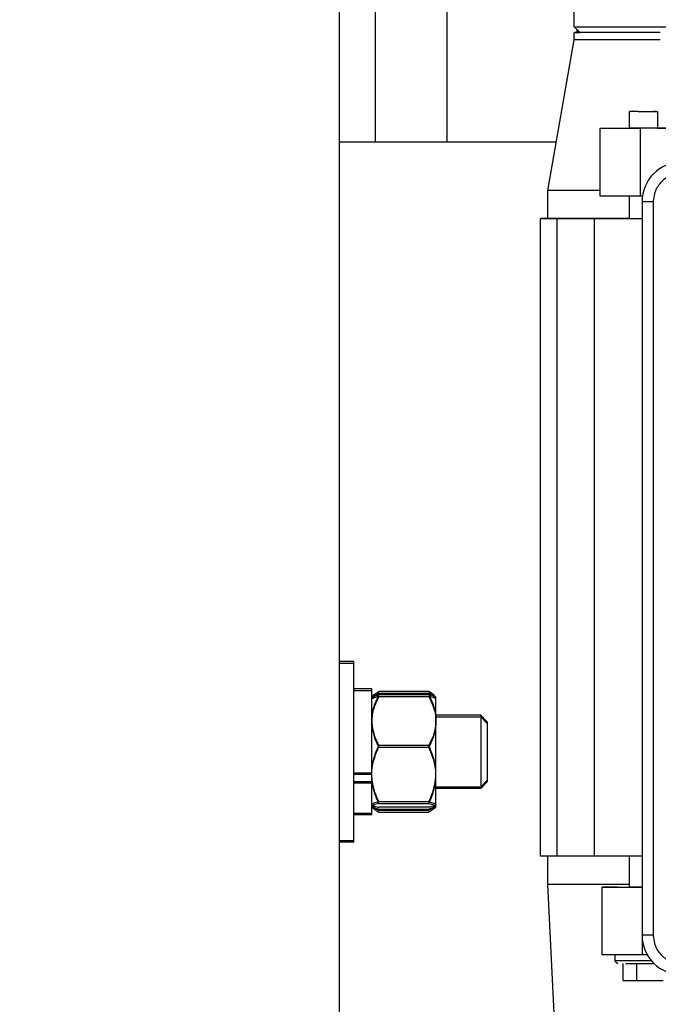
# Model space of a CAD drawing. Header units: inches. Extents: x 170 to 288, y 234 to 248.
# Tile 420 of 480: x 256.106 to 256.255, y 244.264 to 244.493. Entities that reach past the tile are written whole.
import ezdxf

# ---------------------------------------------------------------- set-up
doc = ezdxf.new("R2010")
doc.units = ezdxf.units.IN
doc.header["$LTSCALE"] = 0.25
doc.header["$MEASUREMENT"] = 0
doc.layers.add('ANNOTATIONS', color=1, linetype='Continuous')
doc.layers.add('STANDARD Z GUIDE MOTOR RH', color=7, linetype='Continuous')
doc.styles.add('ARIAL', font='arial.ttf', dxfattribs={"height": 0.09375})
doc.dimstyles.new('STANDARD$0', dxfattribs={"dimtxt": 0.09375, "dimasz": 0.09375, "dimexe": 0.03125, "dimexo": 0.046875, "dimgap": 0.09, "dimtad": 0, "dimtih": 1, "dimtoh": 1, "dimdec": 4, "dimzin": 0, "dimdsep": 46, "dimtxsty": 'ARIAL', "dimcen": 0.09, "dimadec": 0, "dimazin": 0, "dimtfac": 1, "dimtdec": 4, "dimtofl": 0, "dimtmove": 0, "dimatfit": 1, "dimfxl": 1, "dimtolj": 1, "dimtzin": 0, "dimarcsym": 0})

# ---------------------------------------------------------------- blocks, each defined once
blk = doc.blocks.new('*D38')
at = {"layer": 'ANNOTATIONS', "color": 0, "lineweight": -2, "transparency": 16777216}
for p, q in [((255.6056498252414, 244.2748611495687), (255.6056498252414, 245.4337754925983)), ((256.5118994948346, 244.7789401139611), (256.5118994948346, 245.4337754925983)), ((255.6993998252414, 245.4025254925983), (255.8056151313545, 245.4025254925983)), ((256.4181494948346, 245.4025254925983), (256.3862588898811, 245.4025254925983))]:
    blk.add_line(p, q, dxfattribs=at)
at = {"layer": 'ANNOTATIONS', "color": 0, "transparency": 16777216}
for points in [[(255.6993998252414, 245.4181504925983), (255.6993998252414, 245.3869004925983), (255.6056498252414, 245.4025254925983)], [(256.4181494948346, 245.4181504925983), (256.4181494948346, 245.3869004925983), (256.5118994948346, 245.4025254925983)]]:
    blk.add_solid(points, dxfattribs=at)
at = {"layer": 'defpoints', "color": 0, "transparency": 16777216}
for p in [(256.5118994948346, 245.4025254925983), (256.5118994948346, 244.6851901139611), (255.6056498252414, 244.1811111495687)]:
    blk.add_point(p, dxfattribs=at)
at = {"layer": 'ANNOTATIONS', "color": 0, "transparency": 16777216, "insert": (256.0959370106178, 245.4025254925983), "char_height": 0.09375, "attachment_point": 5, "style": 'ARIAL'}
blk.add_mtext('\\A1;27 1/2"', dxfattribs=at)

msp = doc.modelspace()

# ---------------------------------------------------------------- linework, layer by layer
at = {"layer": 'STANDARD Z GUIDE MOTOR RH'}
for p, q in [((256.1806497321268, 244.1880811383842), (256.1806497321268, 245.1964911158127)), ((256.1889828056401, 244.5555102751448), (256.1889828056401, 244.4644444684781)), ((256.2056495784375, 244.5183129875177), (256.2056495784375, 244.4644444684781)), ((256.2352428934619, 244.4912161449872), (256.2352428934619, 244.4997463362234)), ((256.2365538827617, 244.4899049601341), (256.2352428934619, 244.4912161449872)), ((256.2352428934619, 244.4912161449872), (256.3927230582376, 244.4912161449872)), ((256.2290740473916, 244.4531596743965), (256.2352425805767, 244.4881399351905)), ((256.2352425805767, 244.4881399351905), (256.2352425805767, 244.4899049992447)), ((256.2480639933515, 244.4675941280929), (256.2480639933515, 244.4715311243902)), ((256.2546258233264, 244.4715310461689), (256.2546258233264, 244.4675940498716)), ((256.2412950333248, 244.4518461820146), (256.2412953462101, 244.4675942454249)), ((256.2412953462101, 244.4675942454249), (256.2458753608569, 244.4675944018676)), ((256.2412953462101, 244.4675942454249), (256.2505748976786, 244.4675939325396)), ((256.2458753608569, 244.4675944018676), (256.2480639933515, 244.4675943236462)), ((256.2505748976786, 244.4675939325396), (256.2505745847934, 244.45184590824)), ((256.2676675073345, 244.467593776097), (256.2505748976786, 244.4675939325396)), ((256.1806497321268, 244.4644444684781), (256.2310639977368, 244.4644444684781)), ((256.2290737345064, 244.4465980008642), (256.2290740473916, 244.4531596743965)), ((256.2480636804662, 244.4465966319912), (256.2480636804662, 244.4518459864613)), ((256.2510842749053, 244.45184590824), (256.2505745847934, 244.45184590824)), ((256.2509897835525, 244.450532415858), (256.2509872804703, 244.279928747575)), ((256.2536145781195, 244.4505323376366), (256.2536120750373, 244.2799286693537)), ((256.2273656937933, 244.2983032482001), (256.2273678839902, 244.446597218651)), ((256.2273678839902, 244.4465984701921), (256.2290737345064, 244.4465984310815)), ((256.2273678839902, 244.4465980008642), (256.2290840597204, 244.4465979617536)), ((256.2295302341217, 244.4465978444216), (256.2273678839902, 244.4465978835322)), ((256.2273678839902, 244.4465978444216), (256.2298449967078, 244.4465978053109)), ((256.2312942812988, 244.4465976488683), (256.2273678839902, 244.4465977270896)), ((256.2273678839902, 244.4465976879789), (256.2319510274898, 244.4465976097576)), ((256.2344713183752, 244.446597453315), (256.2273678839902, 244.446597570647)), ((256.2273678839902, 244.4465975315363), (256.2355047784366, 244.4465974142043)), ((256.2392409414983, 244.446597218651), (256.2273678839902, 244.4465974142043)), ((256.2273678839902, 244.4465973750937), (256.2407165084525, 244.4465971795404)), ((256.2459376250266, 244.4465969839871), (256.2273678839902, 244.4465972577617)), ((256.2273678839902, 244.446597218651), (256.247977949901, 244.4465969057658)), ((256.2313024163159, 244.2983030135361), (256.2313049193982, 244.4465969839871)), ((256.244344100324, 244.4465968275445), (256.2313049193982, 244.4465970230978)), ((256.2313049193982, 244.4465969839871), (256.2454313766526, 244.4465967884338)), ((256.2399158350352, 244.2983027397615), (256.2399180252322, 244.4465967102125)), ((256.2399180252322, 244.4465967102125), (256.2509897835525, 244.4465965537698)), ((256.2480636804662, 244.4465968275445), (256.244344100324, 244.4465968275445)), ((256.1839830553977, 244.3436111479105), (256.1806497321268, 244.3436111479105)), ((256.1839828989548, 244.3015475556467), (256.1839830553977, 244.3436111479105)), ((256.1806497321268, 244.3432142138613), (256.1839828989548, 244.3432142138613)), ((256.1839828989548, 244.3368642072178), (256.1881495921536, 244.3368642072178)), ((256.188149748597, 244.3372611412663), (256.1839830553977, 244.3372611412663)), ((256.1881495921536, 244.3078975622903), (256.188149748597, 244.3372611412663)), ((256.1898164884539, 244.3366216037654), (256.1895402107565, 244.3360421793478)), ((256.2014163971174, 244.3366216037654), (256.1898164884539, 244.3366216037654)), ((256.2014163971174, 244.3366216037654), (256.2016926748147, 244.3360421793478)), ((256.1881495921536, 244.3348808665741), (256.1884587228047, 244.3352395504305)), ((256.1884588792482, 244.3356364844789), (256.188149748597, 244.3352778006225)), ((256.1898163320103, 244.3362246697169), (256.1894152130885, 244.3353838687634)), ((256.1898163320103, 244.3362246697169), (256.2014162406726, 244.3362246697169)), ((256.1898163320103, 244.3354721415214), (256.2014162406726, 244.3354721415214)), ((256.2014163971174, 244.3358690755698), (256.1898164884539, 244.3358690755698)), ((256.2014162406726, 244.3362246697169), (256.2018170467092, 244.3353838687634)), ((256.2027738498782, 244.3352395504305), (256.2030829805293, 244.3348808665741)), ((256.2030831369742, 244.3352778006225), (256.202774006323, 244.3356364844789)), ((256.2030829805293, 244.3099302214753), (256.2030831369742, 244.3352667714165)), ((256.2030829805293, 244.3307142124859), (256.2134895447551, 244.3307142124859)), ((256.2134898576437, 244.3311111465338), (256.2030831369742, 244.3311111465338)), ((256.2134898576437, 244.3311111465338), (256.2134895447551, 244.3140475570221)), ((256.2134895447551, 244.3307142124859), (256.2150161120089, 244.3291875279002)), ((256.2150164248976, 244.3295844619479), (256.2134898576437, 244.3311111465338)), ((256.2150164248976, 244.3295844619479), (256.2150161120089, 244.3155742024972)), ((256.1898163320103, 244.3236620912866), (256.2014162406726, 244.3236620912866)), ((256.2014163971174, 244.3240590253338), (256.1898164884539, 244.3240590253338)), ((256.1881495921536, 244.3173306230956), (256.1839828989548, 244.3173306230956)), ((256.1839830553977, 244.3177275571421), (256.188149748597, 244.3177275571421)), ((256.1881495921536, 244.315269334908), (256.1839828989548, 244.315269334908)), ((256.1839830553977, 244.3156662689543), (256.188149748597, 244.3156662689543)), ((256.2134895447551, 244.3140475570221), (256.2030829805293, 244.3140475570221)), ((256.2030831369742, 244.3144444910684), (256.2134898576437, 244.3144444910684)), ((256.2150161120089, 244.3155742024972), (256.2134895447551, 244.3140475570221)), ((256.2134898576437, 244.3144444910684), (256.2150164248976, 244.3159711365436)), ((256.1884587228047, 244.3095222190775), (256.1881495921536, 244.3098808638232)), ((256.188149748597, 244.3102777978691), (256.1884588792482, 244.3099191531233)), ((256.1898163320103, 244.3105708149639), (256.2014162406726, 244.3105708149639)), ((256.1898163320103, 244.3092896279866), (256.2014162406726, 244.3092896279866)), ((256.2014163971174, 244.3109677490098), (256.1898164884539, 244.3109677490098)), ((256.2014163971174, 244.3096865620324), (256.1898164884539, 244.3096865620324)), ((256.2030829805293, 244.3098808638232), (256.2027738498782, 244.3095222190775)), ((256.202774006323, 244.3099191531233), (256.2030831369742, 244.3102777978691)), ((256.1881495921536, 244.3078975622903), (256.1839828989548, 244.3078975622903)), ((256.1839830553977, 244.3082944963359), (256.188149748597, 244.3082944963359)), ((256.1898163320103, 244.3085370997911), (256.2014162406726, 244.3085370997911)), ((256.2014163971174, 244.3089340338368), (256.1898164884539, 244.3089340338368)), ((256.1806497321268, 244.3019444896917), (256.1839830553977, 244.3019444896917)), ((256.1839828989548, 244.3015475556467), (256.1806497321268, 244.3015475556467)), ((256.2313024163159, 244.2983031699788), (256.2273656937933, 244.2983032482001)), ((256.2290715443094, 244.2917423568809), (256.2290715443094, 244.2983032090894)), ((256.2399158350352, 244.2983028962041), (256.2313024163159, 244.2983030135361)), ((256.2509875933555, 244.2983025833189), (256.2399158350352, 244.2983027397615)), ((256.2480614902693, 244.2910849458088), (256.2480614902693, 244.2983026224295)), ((256.2313017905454, 244.2471228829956), (256.2290715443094, 244.2917423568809)), ((256.2417574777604, 244.2753369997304), (256.2417577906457, 244.2910850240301)), ((256.2452711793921, 244.2910851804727), (256.2417577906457, 244.2910850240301)), ((256.2510370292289, 244.2789733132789), (256.2510370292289, 244.2753367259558)), ((256.2447802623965, 244.2740246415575), (256.2447802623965, 244.2753369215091)), ((256.252217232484, 244.2753367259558), (256.2510370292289, 244.2753367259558)), ((256.2466278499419, 244.2694313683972), (256.2466278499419, 244.2733684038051)), ((256.2497642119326, 244.2694313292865), (256.2497645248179, 244.2733683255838)), ((256.2477620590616, 244.2694313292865), (256.2559305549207, 244.2694313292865))]:
    msp.add_line(p, q, dxfattribs=at)
at = {"layer": 'STANDARD Z GUIDE MOTOR RH', "flags": 128}
for points in [[(256.2551990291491, 244.488138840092), (256.2513611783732, 244.488138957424), (256.2478909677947, 244.488139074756), (256.2448084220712, 244.4881392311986), (256.2421320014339, 244.4881393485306), (256.2398770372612, 244.4881394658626), (256.23805698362, 244.4881395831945), (256.2366827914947, 244.4881396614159), (256.2357619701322, 244.4881397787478), (256.2353001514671, 244.4881398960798), (256.2352425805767, 244.4881399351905)], [(256.2551990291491, 244.4899039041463), (256.2513611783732, 244.4899040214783), (256.2478909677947, 244.4899041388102), (256.2448084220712, 244.4899042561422), (256.2421320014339, 244.4899044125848), (256.2398770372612, 244.4899045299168), (256.2380572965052, 244.4899046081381), (256.2366827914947, 244.4899047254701), (256.2357619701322, 244.4899048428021), (256.2353001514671, 244.4899049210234), (256.2357619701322, 244.4899051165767), (256.2365535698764, 244.489905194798)], [(256.2500892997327, 244.4715311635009), (256.2480639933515, 244.4715311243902), (256.2483136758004, 244.4715311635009)], [(256.2490251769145, 244.4715310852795), (256.2483136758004, 244.4715311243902)], [(256.2500892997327, 244.4715311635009), (256.2513449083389, 244.4715311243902), (256.2526005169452, 244.4715311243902), (256.2536649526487, 244.4715310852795), (256.2546258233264, 244.4715310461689)], [(256.2543761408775, 244.4715310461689), (256.2536649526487, 244.4715310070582)], [(256.2543761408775, 244.4715310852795), (256.2546258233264, 244.4715310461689)], [(256.2513449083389, 244.4675940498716), (256.2500892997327, 244.4675940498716), (256.2490248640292, 244.4675940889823), (256.2483136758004, 244.4675941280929), (256.2480639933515, 244.4675941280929)], [(256.2546258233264, 244.4675940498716), (256.2543758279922, 244.467594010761), (256.2526005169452, 244.467594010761), (256.2513449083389, 244.4675940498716)], [(256.2546258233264, 244.4675941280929), (256.2557431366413, 244.4675940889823), (256.2585465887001, 244.467594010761), (256.2614730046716, 244.4675939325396), (256.26451550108, 244.4675938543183), (256.2676675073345, 244.467593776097)], [(256.2412950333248, 244.453158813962), (256.2381686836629, 244.4531589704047), (256.2354249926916, 244.4531590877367), (256.2331572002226, 244.4531592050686), (256.2313790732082, 244.4531593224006), (256.2301009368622, 244.4531594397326), (256.2293309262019, 244.4531595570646), (256.2290740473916, 244.4531596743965)], [(256.2505745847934, 244.45184590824), (256.2493468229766, 244.4518459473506), (256.248137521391, 244.4518459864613), (256.2469476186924, 244.4518460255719), (256.2457768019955, 244.4518460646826), (256.2446260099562, 244.4518461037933), (256.2434952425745, 244.4518461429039), (256.2423848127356, 244.4518461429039), (256.2412950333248, 244.4518461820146)], [(256.2536145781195, 244.4505323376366), (256.2521565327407, 244.4505323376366), (256.2517585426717, 244.4505323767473), (256.2511897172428, 244.4505323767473), (256.2510404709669, 244.450532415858), (256.2509897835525, 244.450532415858)], [(256.2298449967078, 244.4465978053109), (256.2297173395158, 244.4465978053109), (256.2296772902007, 244.4465978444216), (256.2295302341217, 244.4465978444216)], [(256.2319510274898, 244.4465976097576), (256.2317789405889, 244.4465976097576), (256.2316950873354, 244.4465976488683), (256.2312942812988, 244.4465976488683)], [(256.2355047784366, 244.4465974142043), (256.2349772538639, 244.4465974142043), (256.2348486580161, 244.446597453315), (256.2344713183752, 244.446597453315)], [(256.2407165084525, 244.4465971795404), (256.2401523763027, 244.4465971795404), (256.2399671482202, 244.446597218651), (256.2392409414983, 244.446597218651)], [(256.2461869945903, 244.4465969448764), (256.2459376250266, 244.4465969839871)], [(256.2474582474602, 244.4465969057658), (256.2472007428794, 244.4465969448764)], [(256.2480614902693, 244.2917412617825), (256.2462214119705, 244.2917413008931), (256.2426276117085, 244.2917414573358), (256.2394233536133, 244.2917415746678), (256.2366264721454, 244.2917416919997), (256.2342519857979, 244.2917418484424), (256.2323127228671, 244.2917419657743), (256.2308196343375, 244.2917420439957), (256.2297808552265, 244.2917421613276), (256.2292020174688, 244.2917422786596), (256.2290715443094, 244.2917423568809)], [(256.2417577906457, 244.2910850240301), (256.2428469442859, 244.2910850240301), (256.2439570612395, 244.2910849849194), (256.245087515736, 244.2910849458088), (256.2462383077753, 244.2910849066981), (256.2474091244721, 244.2910848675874), (256.248599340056, 244.2910848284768), (256.2498089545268, 244.2910847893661), (256.2510373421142, 244.2910847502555)], [(256.2452711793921, 244.2910851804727), (256.2472917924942, 244.2910851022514), (256.2483111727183, 244.2910849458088)], [(256.2509875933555, 244.2910848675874), (256.2500867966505, 244.2910848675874), (256.249022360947, 244.2910849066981), (256.2483111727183, 244.2910849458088)], [(256.2536120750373, 244.2799286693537), (256.2521537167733, 244.2799286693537), (256.2517560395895, 244.2799287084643), (256.2510376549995, 244.2799287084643), (256.2509872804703, 244.279928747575)], [(256.2510370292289, 244.2753367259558), (256.2498086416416, 244.2753367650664), (256.248599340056, 244.2753368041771), (256.2474088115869, 244.2753368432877), (256.2462383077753, 244.2753368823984), (256.2450872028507, 244.2753369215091), (256.2439567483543, 244.2753369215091), (256.2428466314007, 244.2753369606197), (256.2417574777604, 244.2753369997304)], [(256.2447802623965, 244.2740246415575), (256.2448065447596, 244.2740246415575), (256.2452192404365, 244.2740246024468), (256.2461031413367, 244.2740245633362), (256.2473906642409, 244.2740245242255), (256.2489823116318, 244.2740244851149), (256.2507557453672, 244.2740244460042), (256.2525742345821, 244.2740244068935), (256.2531358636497, 244.2740244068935)], [(256.2466278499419, 244.2694313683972), (256.2471660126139, 244.2694313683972), (256.2477620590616, 244.2694313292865)]]:
    msp.add_lwpolyline(points, dxfattribs=at)
at = {"layer": 'STANDARD Z GUIDE MOTOR RH'}
for centre, radius, start, end in [((256.2369268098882, 244.490953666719), 0.001049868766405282, 208.2291229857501, 241.7708770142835), ((256.2601762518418, 244.4505322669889), 0.009186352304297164, 89.9991373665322, 179.9991373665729), ((256.2290786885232, 244.446542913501), 5.530967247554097e-05, 84.42714648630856, 95.13879665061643), ((256.2601736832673, 244.2799285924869), 0.009186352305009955, 179.9991373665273, 269.9991373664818)]:
    msp.add_arc(centre, radius, start, end, dxfattribs=at)
for points, knots in [([(256.2359303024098, 244.4899051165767), (256.2359262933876, 244.4899822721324), (256.2359110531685, 244.4902755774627), (256.2359023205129, 244.4904410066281), (256.2358958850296, 244.4905629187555)], [0, 0, 0, 0, 0.263055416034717, 0.9999999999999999, 0.9999999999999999, 0.9999999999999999, 0.9999999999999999]), ([(256.2601764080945, 244.457093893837), (256.2593165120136, 244.4569952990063), (256.2575968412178, 244.4567981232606), (256.2554280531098, 244.4552805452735), (256.2539102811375, 244.4531119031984), (256.2537131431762, 244.4513921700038), (256.2536145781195, 244.4505323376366)], [0, 0, 0, 0, 0.2500139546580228, 0.4999926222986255, 0.7500062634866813, 1, 1, 1, 1]), ([(256.1884590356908, 244.3356363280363), (256.1887162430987, 244.3358742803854), (256.1890791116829, 244.3362099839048), (256.1896501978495, 244.3365287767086), (256.1898164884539, 244.3366216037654)], [0, 0, 0, 0, 0.7088169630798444, 1, 1, 1, 1]), ([(256.2027738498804, 244.3356363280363), (256.2025166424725, 244.3358742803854), (256.2021537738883, 244.3362099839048), (256.2015826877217, 244.3365287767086), (256.2014163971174, 244.3366216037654)], [0, 0, 0, 0, 0.7088169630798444, 1, 1, 1, 1]), ([(256.1898163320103, 244.3354721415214), (256.1893785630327, 244.3345539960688), (256.1884870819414, 244.3326842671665), (256.1881520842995, 244.3306420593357), (256.1881496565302, 244.3295949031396), (256.1881495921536, 244.3295671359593)], [0, 0, 0, 0, 0.4843435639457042, 0.9863264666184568, 1, 1, 1, 1]), ([(256.1881495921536, 244.3348315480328), (256.1882129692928, 244.3349212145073), (256.1883420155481, 244.3351037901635), (256.1890896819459, 244.3353160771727), (256.1896525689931, 244.3354369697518), (256.1898163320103, 244.3354721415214)], [0, 0, 0, 0, 0.4062879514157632, 0.8272689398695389, 1, 1, 1, 1]), ([(256.1898164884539, 244.3358690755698), (256.1893785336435, 244.3349509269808), (256.1884866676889, 244.3330811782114), (256.1881542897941, 244.3310389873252), (256.1881498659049, 244.3299918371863), (256.188149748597, 244.3299640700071)], [0, 0, 0, 0, 0.4843399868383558, 0.9863262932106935, 1, 1, 1, 1]), ([(256.188149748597, 244.3352284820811), (256.1882132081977, 244.3353181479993), (256.1883424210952, 244.335500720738), (256.1890898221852, 244.3357130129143), (256.1896527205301, 244.3358339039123), (256.1898164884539, 244.3358690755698)], [0, 0, 0, 0, 0.4062916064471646, 0.8272682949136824, 1, 1, 1, 1]), ([(256.18845903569, 244.3352393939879), (256.1887161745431, 244.3354773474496), (256.1890789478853, 244.3358130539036), (256.1896500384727, 244.3361318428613), (256.1898163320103, 244.3362246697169)], [0, 0, 0, 0, 0.7088140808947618, 1, 1, 1, 1]), ([(256.2027735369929, 244.3352393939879), (256.2025163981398, 244.3354773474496), (256.2021536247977, 244.3358130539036), (256.2015825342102, 244.3361318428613), (256.2014162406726, 244.3362246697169)], [0, 0, 0, 0, 0.7088140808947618, 1, 1, 1, 1]), ([(256.2014162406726, 244.3354721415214), (256.2018540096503, 244.3345539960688), (256.2027454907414, 244.3326842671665), (256.2030804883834, 244.3306420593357), (256.2030829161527, 244.3295949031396), (256.2030829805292, 244.3295671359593)], [0, 0, 0, 0, 0.4843435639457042, 0.9863264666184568, 1, 1, 1, 1]), ([(256.2030829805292, 244.3348315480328), (256.2030196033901, 244.3349212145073), (256.2028905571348, 244.3351037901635), (256.2021428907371, 244.3353160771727), (256.2015800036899, 244.3354369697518), (256.2014162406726, 244.3354721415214)], [0, 0, 0, 0, 0.4062879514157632, 0.8272689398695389, 1, 1, 1, 1]), ([(256.2014163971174, 244.3358690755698), (256.2018540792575, 244.334950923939), (256.202745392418, 244.333081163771), (256.2030806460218, 244.3310389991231), (256.2030830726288, 244.3299918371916), (256.2030831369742, 244.3299640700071)], [0, 0, 0, 0, 0.4843386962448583, 0.9863264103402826, 1, 1, 1, 1]), ([(256.2030831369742, 244.3352284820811), (256.2030196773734, 244.3353181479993), (256.202890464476, 244.335500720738), (256.202143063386, 244.3357130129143), (256.2015801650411, 244.3358339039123), (256.2014163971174, 244.3358690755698)], [0, 0, 0, 0, 0.4062916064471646, 0.8272682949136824, 1, 1, 1, 1]), ([(256.188149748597, 244.3299640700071), (256.1882132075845, 244.3291375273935), (256.1883424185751, 244.327454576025), (256.1890898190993, 244.3254977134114), (256.189652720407, 244.3243832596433), (256.1898164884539, 244.3240590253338)], [0, 0, 0, 0, 0.4062944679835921, 0.827269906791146, 1, 1, 1, 1]), ([(256.2030831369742, 244.3299640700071), (256.2030196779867, 244.3291375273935), (256.2028904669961, 244.327454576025), (256.2021430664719, 244.3254977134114), (256.2015801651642, 244.3243832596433), (256.2014163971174, 244.3240590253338)], [0, 0, 0, 0, 0.4062944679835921, 0.827269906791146, 1, 1, 1, 1]), ([(256.1881495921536, 244.3295671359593), (256.1882129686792, 244.3287405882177), (256.1883420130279, 244.3270576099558), (256.1890896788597, 244.325100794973), (256.18965256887, 244.3239863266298), (256.1898163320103, 244.3236620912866)], [0, 0, 0, 0, 0.4062908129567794, 0.8272705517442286, 1, 1, 1, 1]), ([(256.2030829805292, 244.3295671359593), (256.2030196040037, 244.3287405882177), (256.2028905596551, 244.3270576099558), (256.2021428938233, 244.325100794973), (256.201580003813, 244.3239863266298), (256.2014162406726, 244.3236620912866)], [0, 0, 0, 0, 0.4062908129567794, 0.8272705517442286, 1, 1, 1, 1]), ([(256.1881495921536, 244.3171164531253), (256.1881513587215, 244.3172663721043), (256.1881629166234, 244.3182472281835), (256.1884367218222, 244.320077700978), (256.1891033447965, 244.322099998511), (256.1896400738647, 244.3232759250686), (256.1898163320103, 244.3236620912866)], [0, 0, 0, 0, 0.06653100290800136, 0.4352840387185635, 0.8145511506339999, 0.9999999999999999, 0.9999999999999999, 0.9999999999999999, 0.9999999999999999]), ([(256.188149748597, 244.3175133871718), (256.1881515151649, 244.3176633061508), (256.1881630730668, 244.3186441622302), (256.1884368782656, 244.3204746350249), (256.18910350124, 244.3224969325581), (256.1896402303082, 244.3236728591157), (256.1898164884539, 244.3240590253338)], [0, 0, 0, 0, 0.06653100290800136, 0.4352840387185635, 0.8145511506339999, 0.9999999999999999, 0.9999999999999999, 0.9999999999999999, 0.9999999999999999]), ([(256.2030829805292, 244.3171164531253), (256.2030812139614, 244.3172663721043), (256.2030696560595, 244.3182472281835), (256.2027958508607, 244.320077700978), (256.2021292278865, 244.322099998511), (256.2015924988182, 244.3232759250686), (256.2014162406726, 244.3236620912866)], [0, 0, 0, 0, 0.06653100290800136, 0.4352840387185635, 0.8145511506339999, 0.9999999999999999, 0.9999999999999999, 0.9999999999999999, 0.9999999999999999]), ([(256.2030831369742, 244.3175133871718), (256.2030813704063, 244.3176633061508), (256.2030698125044, 244.3186441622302), (256.2027960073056, 244.3204746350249), (256.2021293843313, 244.3224969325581), (256.201592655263, 244.3236728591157), (256.2014163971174, 244.3240590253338)], [0, 0, 0, 0, 0.06653100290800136, 0.4352840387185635, 0.8145511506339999, 0.9999999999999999, 0.9999999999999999, 0.9999999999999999, 0.9999999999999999]), ([(256.1898163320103, 244.3105708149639), (256.1895687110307, 244.3111250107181), (256.1889828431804, 244.3124362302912), (256.1883072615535, 244.3146212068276), (256.1882025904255, 244.3162777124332), (256.1881495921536, 244.3171164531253)], [0, 0, 0, 0, 0.2654625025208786, 0.6280806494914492, 1, 1, 1, 1]), ([(256.1898164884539, 244.3109677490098), (256.1895688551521, 244.3115219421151), (256.1889829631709, 244.3128331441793), (256.1883076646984, 244.3150181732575), (256.1882028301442, 244.3166746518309), (256.188149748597, 244.3175133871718)], [0, 0, 0, 0, 0.2654634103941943, 0.6280774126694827, 1, 1, 1, 1]), ([(256.2014162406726, 244.3105708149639), (256.2016638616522, 244.3111250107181), (256.2022497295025, 244.3124362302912), (256.2029253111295, 244.3146212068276), (256.2030299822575, 244.3162777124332), (256.2030829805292, 244.3171164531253)], [0, 0, 0, 0, 0.2654625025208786, 0.6280806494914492, 1, 1, 1, 1]), ([(256.2014163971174, 244.3109677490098), (256.2016640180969, 244.311521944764), (256.2022498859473, 244.3128331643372), (256.2029254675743, 244.3150181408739), (256.2030301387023, 244.3166746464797), (256.2030831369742, 244.3175133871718)], [0, 0, 0, 0, 0.2654625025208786, 0.6280806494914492, 1, 1, 1, 1]), ([(256.1898163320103, 244.3105708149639), (256.189378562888, 244.3104712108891), (256.1884870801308, 244.3102683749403), (256.1881520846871, 244.3100468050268), (256.188149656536, 244.3099332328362), (256.1881495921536, 244.3099302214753)], [0, 0, 0, 0, 0.4843432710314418, 0.9863273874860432, 1, 1, 1, 1]), ([(256.1881495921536, 244.3099302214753), (256.1882129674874, 244.3098405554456), (256.1883420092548, 244.3096579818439), (256.1890896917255, 244.3094456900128), (256.1896525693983, 244.3093247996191), (256.1898163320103, 244.3092896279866)], [0, 0, 0, 0, 0.4062895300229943, 0.8272669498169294, 1, 1, 1, 1]), ([(256.1898164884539, 244.3109677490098), (256.1893785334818, 244.3108681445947), (256.188486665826, 244.3106653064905), (256.1881542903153, 244.3104437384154), (256.1881498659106, 244.310330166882), (256.188149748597, 244.3103271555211)], [0, 0, 0, 0, 0.4843396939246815, 0.9863272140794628, 1, 1, 1, 1]), ([(256.188149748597, 244.3103271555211), (256.1882132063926, 244.3102374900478), (256.1883424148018, 244.3100549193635), (256.1890898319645, 244.3098426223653), (256.1896527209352, 244.3097217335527), (256.1898164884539, 244.3096865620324)], [0, 0, 0, 0, 0.4062931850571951, 0.8272663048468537, 1, 1, 1, 1]), ([(256.1884590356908, 244.3099193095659), (256.1887162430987, 244.3096813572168), (256.1890791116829, 244.3093456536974), (256.1896501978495, 244.3090268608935), (256.1898164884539, 244.3089340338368)], [0, 0, 0, 0, 0.7088169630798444, 1, 1, 1, 1]), ([(256.18845903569, 244.3095223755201), (256.1887161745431, 244.3092844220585), (256.1890789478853, 244.3089487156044), (256.1896500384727, 244.3086299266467), (256.1898163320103, 244.3085370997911)], [0, 0, 0, 0, 0.7088140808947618, 1, 1, 1, 1]), ([(256.2014162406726, 244.3105708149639), (256.2018540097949, 244.3104712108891), (256.2027454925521, 244.3102683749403), (256.2030804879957, 244.3100468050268), (256.203082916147, 244.3099332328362), (256.2030829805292, 244.3099302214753)], [0, 0, 0, 0, 0.4843432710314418, 0.9863273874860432, 1, 1, 1, 1]), ([(256.2030829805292, 244.3099302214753), (256.2030196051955, 244.3098405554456), (256.2028905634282, 244.3096579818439), (256.2021428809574, 244.3094456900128), (256.2015800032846, 244.3093247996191), (256.2014162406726, 244.3092896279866)], [0, 0, 0, 0, 0.4062895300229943, 0.8272669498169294, 1, 1, 1, 1]), ([(256.2027735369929, 244.3095223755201), (256.2025163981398, 244.3092844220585), (256.2021536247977, 244.3089487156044), (256.2015825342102, 244.3086299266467), (256.2014162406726, 244.3085370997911)], [0, 0, 0, 0, 0.7088140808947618, 1, 1, 1, 1]), ([(256.2014163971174, 244.3109677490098), (256.2018540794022, 244.3108681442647), (256.2027453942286, 244.310665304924), (256.2030806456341, 244.3104437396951), (256.203083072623, 244.3103301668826), (256.2030831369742, 244.3103271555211)], [0, 0, 0, 0, 0.4843384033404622, 0.9863273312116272, 1, 1, 1, 1]), ([(256.2030831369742, 244.3103271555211), (256.2030196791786, 244.3102374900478), (256.2028904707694, 244.3100549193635), (256.2021430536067, 244.3098426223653), (256.201580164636, 244.3097217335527), (256.2014163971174, 244.3096865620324)], [0, 0, 0, 0, 0.4062931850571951, 0.8272663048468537, 1, 1, 1, 1]), ([(256.2027738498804, 244.3099193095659), (256.2025166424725, 244.3096813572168), (256.2021537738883, 244.3093456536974), (256.2015826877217, 244.3090268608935), (256.2014163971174, 244.3089340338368)], [0, 0, 0, 0, 0.7088169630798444, 1, 1, 1, 1]), ([(256.2536120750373, 244.2799286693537), (256.2537106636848, 244.2790688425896), (256.2539078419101, 244.2773491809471), (256.2554252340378, 244.2751801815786), (256.2575942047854, 244.2736628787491), (256.2593138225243, 244.2734655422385), (256.260173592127, 244.2733668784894)], [0, 0, 0, 0, 0.2499997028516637, 0.5000017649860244, 0.750012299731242, 1, 1, 1, 1]), ([(256.2454363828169, 244.2733684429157), (256.2453702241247, 244.2733743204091), (256.2452326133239, 244.2733865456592), (256.2450411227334, 244.2734864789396), (256.2448806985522, 244.2736508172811), (256.2447801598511, 244.273868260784), (256.2447834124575, 244.2740275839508), (256.2447849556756, 244.2741031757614)], [0, 0, 0, 0, 0.1791767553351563, 0.3726896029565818, 0.5710898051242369, 0.7965010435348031, 1, 1, 1, 1]), ([(256.2471660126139, 244.2733683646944), (256.2476373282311, 244.2733683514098), (256.2485800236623, 244.2733683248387), (256.2503599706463, 244.2733682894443), (256.2521584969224, 244.2733682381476), (256.2532441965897, 244.273368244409), (256.2537563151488, 244.2733682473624)], [0, 0, 0, 0, 0.2568876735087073, 0.5138103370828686, 0.7706670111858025, 1, 1, 1, 1])]:
    msp.add_open_spline(points, degree=3, knots=knots, dxfattribs=at)

# ---------------------------------------------------------------- dimensions: what is measured, and where the dimension line sits
at = {"layer": 'ANNOTATIONS'}
dim = msp.add_linear_dim(base=(256.5118994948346, 245.4025254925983), p1=(255.6056498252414, 244.1811111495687), p2=(256.5118994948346, 244.6851901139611), text='27 1/2"', dimstyle='STANDARD$0', override={"dimexo": 0.09375}, dxfattribs=at)
dim.commit()
dim.dimension.update_dxf_attribs({"geometry": '*D38', "text_midpoint": (256.0959370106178, 245.4025254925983), "dimtype": 160})

doc.saveas('drawing.dxf')
